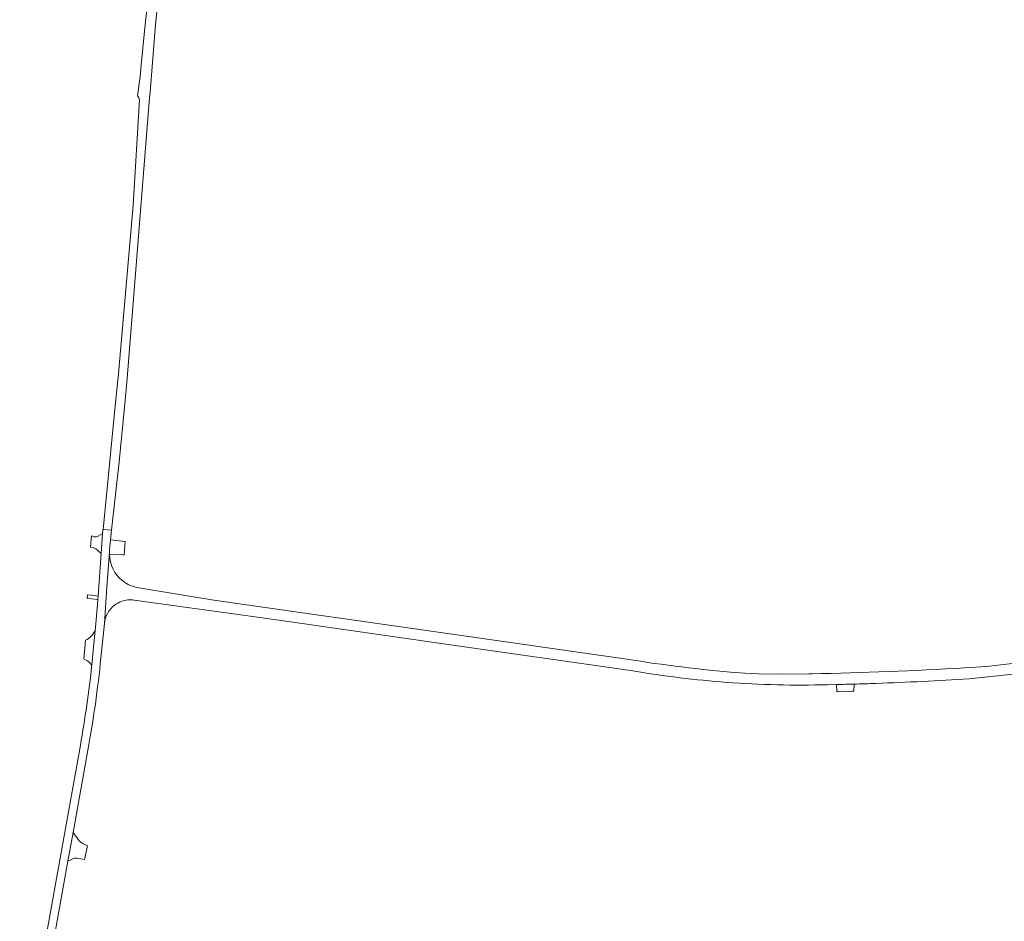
# Model space of a CAD drawing. Header units: metres. Extents: x 166325 to 190320, y 381923 to 404576.
# Tile 1004 of 1056: x 181865 to 182241, y 386506 to 386850. Entities that reach past the tile are written whole.
import ezdxf

# ---------------------------------------------------------------- set-up
doc = ezdxf.new("R2010")
doc.units = ezdxf.units.M
for name, color, linetype, lineweight in [('B-WE-VH-VERHARDING_ASFALT-GV', 8, 'Continuous', 18), ('B-WE-VH-VERHARDING_BETONSTRAATSTEEN-GV', 8, 'Continuous', 18), ('B-WE-VH-VERHARDING_HALFVERHARDING-GV', 8, 'Continuous', 18)]:
    doc.layers.add(name, color=color, linetype=linetype, lineweight=lineweight)

msp = doc.modelspace()

# ---------------------------------------------------------------- linework, layer by layer
at = {"layer": 'B-WE-VH-VERHARDING_ASFALT-GV', "flags": 128}
for points in [[(181896.362, 386606.446), (181897.678, 386619.551), (181898.682, 386633.578), (181899.628, 386646.806), (181899.685, 386647.605), (181900.07, 386651.417), (181900.449, 386655.16), (181900.396, 386655.164), (181897.206, 386655.405), (181897.144, 386655.41), (181897.025, 386653.764)], [(181896.362, 386606.446), (181897.678, 386619.551), (181898.682, 386633.578), (181899.628, 386646.806), (181899.685, 386647.605), (181900.07, 386651.417), (181900.449, 386655.16), (181900.396, 386655.164), (181897.206, 386655.405), (181897.144, 386655.41), (181897.025, 386653.764)], [(181897.025, 386653.764), (181896.482, 386646.259), (181895.303, 386629.974), (181895.208, 386628.66), (181895.061, 386626.63), (181894.154, 386616.73), (181893.593, 386610.606), (181892.901, 386603.671)], [(181897.025, 386653.764), (181896.482, 386646.259), (181895.303, 386629.974), (181895.208, 386628.66), (181895.061, 386626.63), (181894.154, 386616.73), (181893.593, 386610.606), (181892.901, 386603.671)], [(181899.619, 386646.006), (181899.628, 386646.806), (181898.682, 386633.578), (181897.678, 386619.551)], [(181899.619, 386646.006), (181899.628, 386646.806), (181898.682, 386633.578), (181897.678, 386619.551)], [(182094.392, 386606.34), (182028.64, 386615.721), (181939.49, 386628.44), (181910.804, 386633.103)], [(182094.392, 386606.34), (182028.64, 386615.721), (181939.49, 386628.44), (181910.804, 386633.103)], [(182227.652, 386598.47), (182254.043, 386601.25), (182283.003, 386604.75), (182336.973, 386611.78), (182467.076, 386629.381)], [(182227.652, 386598.47), (182254.043, 386601.25), (182283.003, 386604.75), (182336.973, 386611.78), (182467.076, 386629.381)], [(181909.068, 386628.494), (181946.998, 386623.177), (181966.089, 386620.501), (182027.918, 386611.67), (182099.356, 386601.467)], [(181909.068, 386628.494), (181946.998, 386623.177), (181966.089, 386620.501), (182027.918, 386611.67), (182099.356, 386601.467)], [(182360.058, 386619.019), (182356.723, 386618.577), (182345.967, 386617.151), (182333.294, 386615.471), (182269.202, 386607.221), (182234.243, 386603.16), (182225.912, 386602.561)], [(182360.058, 386619.019), (182356.723, 386618.577), (182345.967, 386617.151), (182333.294, 386615.471), (182269.202, 386607.221), (182234.243, 386603.16), (182225.912, 386602.561)], [(182167.732, 386600.311), (182166.463, 386600.29), (182156.963, 386600.206), (182147.463, 386600.32), (182142.011, 386600.538), (182136.574, 386601.002)], [(182167.732, 386600.311), (182166.463, 386600.29), (182156.963, 386600.206), (182147.463, 386600.32), (182142.011, 386600.538), (182136.574, 386601.002)], [(182173.618, 386596.161), (182177.033, 386596.234), (182177.248, 386596.239)], [(182173.618, 386596.161), (182177.033, 386596.234), (182177.248, 386596.239)], [(182183.731, 386596.406), (182183.815, 386596.408)], [(182183.731, 386596.406), (182183.815, 386596.408)], [(181888.535, 386573.103), (181878.823, 386518.631), (181874.827, 386496.678), (181865.377, 386445.734)], [(181888.535, 386573.103), (181878.823, 386518.631), (181874.827, 386496.678), (181865.377, 386445.734)], [(181869.182, 386445.772), (181873.408, 386468.671), (181874.132, 386473.091), (181875.29, 386480.153), (181877.782, 386495.356), (181883.793, 386528.759), (181885.769, 386539.74), (181891.43, 386571.198)], [(181869.182, 386445.772), (181873.408, 386468.671), (181874.132, 386473.091), (181875.29, 386480.153), (181877.782, 386495.356), (181883.793, 386528.759), (181885.769, 386539.74), (181891.43, 386571.198)]]:
    msp.add_lwpolyline(points, dxfattribs=at)
at = {"layer": 'B-WE-VH-VERHARDING_ASFALT-GV'}
for points in [[(181904.71, 386635.78, -0.2250322), (181899.619, 386646.006)], [(181904.71, 386635.78, -0.2250322), (181899.619, 386646.006)], [(181910.804, 386633.103, -0.1268722), (181904.71, 386635.78)], [(181910.804, 386633.103, -0.1268722), (181904.71, 386635.78)], [(181897.678, 386619.551, -0.204063), (181901.469, 386626.447)], [(181897.678, 386619.551, -0.204063), (181901.469, 386626.447)], [(181901.469, 386626.447, -0.0797641), (181904.262, 386627.994)], [(181901.469, 386626.447, -0.0797641), (181904.262, 386627.994)], [(181904.262, 386627.994, -0.1219102), (181909.068, 386628.494)], [(181904.262, 386627.994, -0.1219102), (181909.068, 386628.494)], [(181891.43, 386571.198, 0.0195178), (181896.362, 386606.446)], [(181891.43, 386571.198, 0.0195178), (181896.362, 386606.446)], [(182136.574, 386601.002, -0.0189151), (182094.392, 386606.34)], [(182136.574, 386601.002, -0.0189151), (182094.392, 386606.34)], [(181892.901, 386603.671, -0.0173398), (181888.535, 386573.103)], [(181892.901, 386603.671, -0.0173398), (181888.535, 386573.103)], [(182225.912, 386602.561, -0.0082842), (182167.732, 386600.311)], [(182225.912, 386602.561, -0.0082842), (182167.732, 386600.311)], [(182099.356, 386601.467, 0.0237213), (182135.188, 386597.077)], [(182099.356, 386601.467, 0.0237213), (182135.188, 386597.077)], [(182135.188, 386597.077, 0.0252933), (182173.618, 386596.161)], [(182135.188, 386597.077, 0.0252933), (182173.618, 386596.161)], [(182177.248, 386596.239, 0.0013913), (182183.731, 386596.406)], [(182183.815, 386596.408, 0.0016965), (182192.059, 386596.672)], [(182183.815, 386596.408, 0.0016965), (182192.059, 386596.672)], [(182192.059, 386596.672, 0.0075288), (182227.652, 386598.47)], [(182192.059, 386596.672, 0.0075288), (182227.652, 386598.47)]]:
    msp.add_lwpolyline(points, format="xyb", dxfattribs=at)
at = {"layer": 'B-WE-VH-VERHARDING_ASFALT-GV', "flags": 128}
msp.add_lwpolyline([(181890.156, 386529.446), (181891.263, 386534.672), (181889.345, 386535.512), (181888.034, 386536.54), (181885.769, 386539.74), (181883.793, 386528.759), (181886.266, 386529.913), (181887.262, 386529.969)], close=True, dxfattribs=at)
msp.add_lwpolyline([(181890.156, 386529.446), (181891.263, 386534.672), (181889.345, 386535.512), (181888.034, 386536.54), (181885.769, 386539.74), (181883.793, 386528.759), (181886.266, 386529.913), (181887.262, 386529.969)], close=True, dxfattribs=at)
at = {"layer": 'B-WE-VH-VERHARDING_BETONSTRAATSTEEN-GV', "flags": 128}
for points in [[(181896.482, 386646.259), (181897.025, 386653.764), (181896.242, 386653.328), (181895.264, 386652.85), (181894.549, 386652.662), (181893.77, 386652.658), (181892.831, 386652.98), (181892.339, 386648.7), (181893.462, 386648.496), (181894.388, 386648.033)], [(181896.482, 386646.259), (181897.025, 386653.764), (181896.242, 386653.328), (181895.264, 386652.85), (181894.549, 386652.662), (181893.77, 386652.658), (181892.831, 386652.98), (181892.339, 386648.7), (181893.462, 386648.496), (181894.388, 386648.033)], [(181905.605, 386650.784), (181900.07, 386651.417), (181899.685, 386647.605), (181899.628, 386646.806), (181899.619, 386646.006), (181904.205, 386645.88), (181905.209, 386645.644)], [(181905.605, 386650.784), (181900.07, 386651.417), (181899.685, 386647.605), (181899.628, 386646.806), (181899.619, 386646.006), (181904.205, 386645.88), (181905.209, 386645.644)], [(181891.17, 386629.105), (181892.713, 386628.899), (181895.208, 386628.66), (181895.303, 386629.974), (181892.829, 386630.329), (181891.272, 386630.519)], [(181891.17, 386629.105), (181892.713, 386628.899), (181895.208, 386628.66), (181895.303, 386629.974), (181892.829, 386630.329), (181891.272, 386630.519)]]:
    msp.add_lwpolyline(points, close=True, dxfattribs=at)
at = {"layer": 'B-WE-VH-VERHARDING_BETONSTRAATSTEEN-GV'}
for points in [[(181894.154, 386616.73, -0.153645), (181890.52, 386613.133)], [(181894.154, 386616.73, -0.153645), (181890.52, 386613.133)], [(182183.731, 386596.406, -0.0013913), (182177.248, 386596.239)], [(182183.731, 386596.406, -0.0013913), (182177.248, 386596.239)]]:
    msp.add_lwpolyline(points, format="xyb", dxfattribs=at)
at = {"layer": 'B-WE-VH-VERHARDING_BETONSTRAATSTEEN-GV', "flags": 128}
for points in [[(181892.901, 386603.671), (181893.593, 386610.606), (181894.154, 386616.73)], [(181892.901, 386603.671), (181893.593, 386610.606), (181894.154, 386616.73)], [(181890.52, 386613.133), (181889.828, 386605.971), (181891.014, 386605.474), (181891.799, 386604.915), (181892.901, 386603.671)], [(181890.52, 386613.133), (181889.828, 386605.971), (181891.014, 386605.474), (181891.799, 386604.915), (181892.901, 386603.671)], [(182177.248, 386596.239), (182177.033, 386596.234), (182177.196, 386593.599), (182177.65, 386593.608), (182182.872, 386593.715), (182183.644, 386593.731), (182183.731, 386596.406)], [(182177.248, 386596.239), (182177.033, 386596.234), (182177.196, 386593.599), (182177.65, 386593.608), (182182.872, 386593.715), (182183.644, 386593.731), (182183.731, 386596.406)]]:
    msp.add_lwpolyline(points, dxfattribs=at)
at = {"layer": 'B-WE-VH-VERHARDING_HALFVERHARDING-GV', "flags": 128}
for points in [[(181911.152, 386819.371), (181908.672, 386779.25), (181903.023, 386714.88), (181901.827, 386702.647), (181897.206, 386655.405), (181900.396, 386655.164), (181903.332, 386681.28), (181905.352, 386702.166), (181906.252, 386711.47), (181914.932, 386820.22), (181915.101, 386822.285), (181917.222, 386848.13), (181919.995, 386874.884)], [(181911.152, 386819.371), (181908.672, 386779.25), (181903.023, 386714.88), (181901.827, 386702.647), (181897.206, 386655.405), (181900.396, 386655.164), (181903.332, 386681.28), (181905.352, 386702.166), (181906.252, 386711.47), (181914.932, 386820.22), (181915.101, 386822.285), (181917.222, 386848.13), (181919.995, 386874.884)], [(181914.797, 386861.928), (181913.123, 386846.84), (181911.607, 386831.343), (181911.295, 386828.156), (181910.358, 386820.928)], [(181914.797, 386861.928), (181913.123, 386846.84), (181911.607, 386831.343), (181911.295, 386828.156), (181910.358, 386820.928)]]:
    msp.add_lwpolyline(points, dxfattribs=at)
at = {"layer": 'B-WE-VH-VERHARDING_HALFVERHARDING-GV'}
msp.add_lwpolyline([(181910.358, 386820.928, -0.0795794), (181911.152, 386819.371)], format="xyb", dxfattribs=at)
msp.add_lwpolyline([(181910.358, 386820.928, -0.0795794), (181911.152, 386819.371)], format="xyb", dxfattribs=at)

doc.saveas('drawing.dxf')
